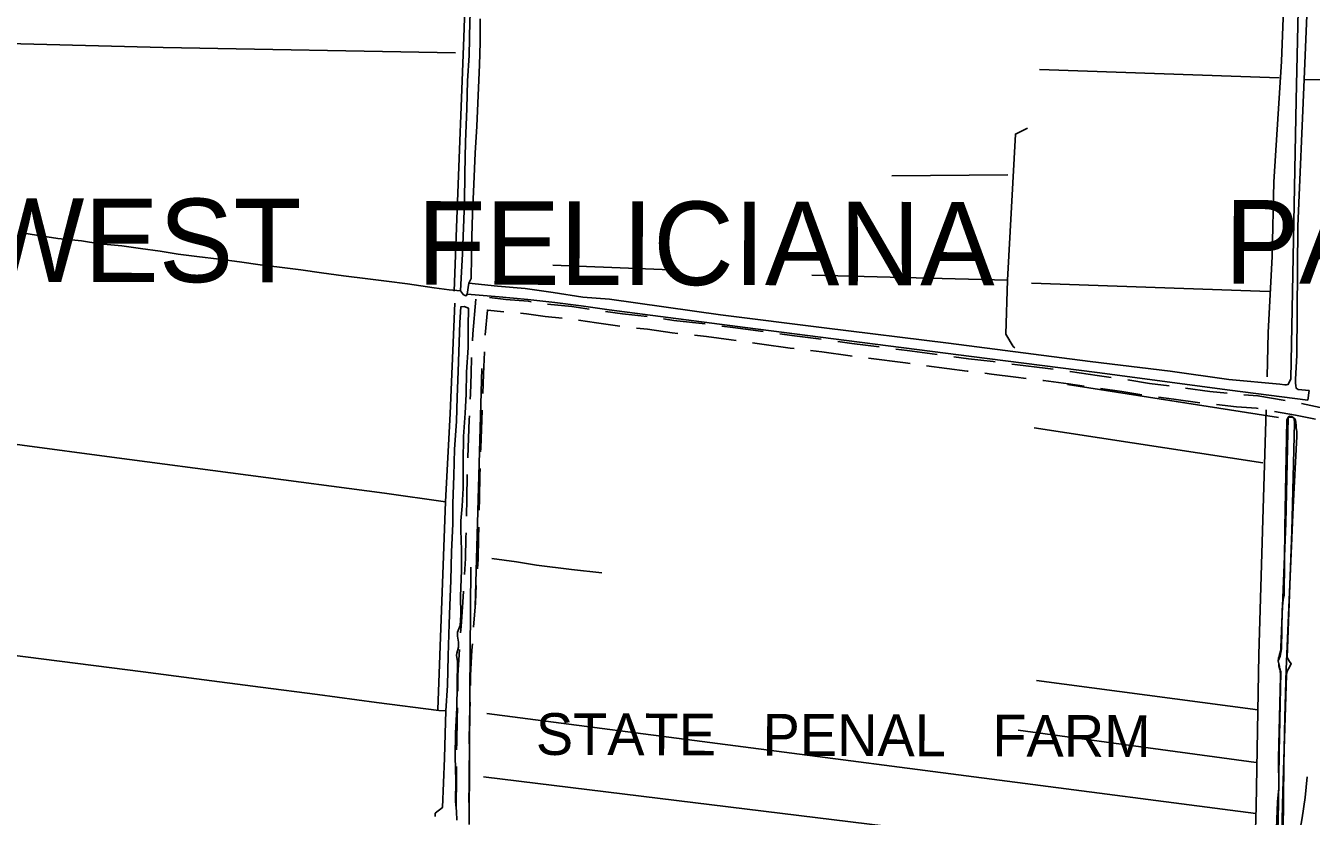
# Model space of a CAD drawing. Extents: x 3161615 to 3199515, y 867541 to 892976.
# Drawn here: x 3192331 to 3195407, y 886713 to 888606 of the extents above; entities that cross this region are included whole.
import ezdxf

# ---------------------------------------------------------------- set-up
doc = ezdxf.new("R2010")
doc.units = 0
for name, color, linetype in [('V-ROAD-CNTR', 7, 'Continuous'), ('V-TOPO-GNAM-IDEN', 7, 'Continuous'), ('V-TOPO-SHOR', 7, 'Continuous')]:
    doc.layers.add(name, color=color, linetype=linetype)

msp = doc.modelspace()

# ---------------------------------------------------------------- linework, layer by layer
at = {"layer": 'V-ROAD-CNTR'}
for points in [[(3193399.6, 887851), (3193400.4, 887867.7), (3193407.7, 887950.7)], [(3193440.7, 887954.6), (3193480.1, 887950.3), (3193533, 887945.9), (3193540.2, 887944.8)], [(3193430.3, 887865), (3193430.3, 887865.6), (3193435.5, 887924.9), (3193475.1, 887920.7)], [(3193515, 887917.3), (3193529.5, 887916.1), (3193574.1, 887909.6), (3193614.3, 887905.5)], [(3193579.8, 887939.1), (3193637.8, 887933.2), (3193679, 887926.9)], [(3193718.6, 887921.2), (3193758.7, 887915.9), (3193817.9, 887909.2)], [(3193653.9, 887900.4), (3193696.7, 887893.9), (3193752.9, 887886.4)], [(3193792.7, 887881.8), (3193818.4, 887878.9), (3193878, 887870), (3193891.7, 887868.5)], [(3193857.4, 887903.4), (3193881.8, 887899.8), (3193956.7, 887891.8)], [(3193996.4, 887886.6), (3194022.6, 887883.1), (3194095.5, 887873.4)], [(3193931.5, 887864.3), (3193960, 887861.2), (3194018.6, 887853.3), (3194030.7, 887851.7)], [(3194135.1, 887867.7), (3194164.1, 887863.5), (3194234.3, 887855.2)], [(3193425, 887725.1), (3193426.4, 887771.6), (3193428.3, 887823.8), (3193428.4, 887825.1)], [(3194070.4, 887846.5), (3194092.6, 887843.5), (3194160.2, 887833.8), (3194169.4, 887832.7)], [(3194209.1, 887828), (3194236.3, 887824.7), (3194303.9, 887815.2), (3194308.2, 887814.7)], [(3194273.9, 887849.7), (3194308, 887845), (3194373.1, 887836.5)], [(3194412.7, 887831.3), (3194439.8, 887827.8), (3194511.9, 887818.2)], [(3193394.4, 887711.1), (3193394.9, 887723), (3193396.4, 887772.6), (3193397.8, 887811)], [(3194347.9, 887809.5), (3194435.9, 887798.1), (3194447, 887796.6)], [(3194486.7, 887791.3), (3194583.6, 887778.5), (3194585.8, 887778.2)], [(3194551.5, 887813), (3194587.3, 887808.2), (3194645.9, 887801.4), (3194650.8, 887800.8)], [(3194690.4, 887795.5), (3194704.1, 887793.6), (3194770.3, 887785.6), (3194789.6, 887783)], [(3194625.6, 887773.6), (3194642.2, 887771.6), (3194700.3, 887763.9), (3194724.8, 887760.9)], [(3194829.3, 887777.7), (3194830.3, 887777.5), (3194895, 887768.1), (3194928.3, 887763.5)], [(3194967.8, 887757.6), (3195020.3, 887749), (3195066.8, 887743.2)], [(3194764.5, 887756.1), (3194766.5, 887755.8), (3194826.2, 887747.8), (3194863.5, 887742.4)], [(3194903.1, 887736.7), (3194953.5, 887729.6), (3195002, 887721.6)], [(3195106.4, 887738), (3195164.8, 887730), (3195205.7, 887725.9)], [(3195041.6, 887716.1), (3195078.6, 887711.5), (3195140.7, 887703)], [(3195180.4, 887698.3), (3195228.4, 887693.4), (3195275.7, 887689.6), (3195280, 887688.8)], [(3195245.5, 887722.1), (3195279.5, 887719.4), (3195344.4, 887708.1)], [(3195383.8, 887701), (3195428.7, 887691.6), (3195482.5, 887686.4)], [(3193389, 887571.2), (3193389.9, 887595.4), (3193392.2, 887662.1), (3193392.6, 887671.2)], [(3193419.5, 887585.2), (3193419.9, 887594.3), (3193422.2, 887660.9), (3193423.2, 887685.2)], [(3195319.4, 887682), (3195369.4, 887673.3), (3195417.6, 887663.3)], [(3193416, 887445.3), (3193416.7, 887472.4), (3193417.6, 887530), (3193418.2, 887545.3)], [(3193385.6, 887431.3), (3193386.7, 887473), (3193387.6, 887530.8), (3193387.6, 887531.2)], [(3193380.5, 887291.4), (3193383.2, 887330), (3193384.3, 887380.4), (3193384.6, 887391.3)], [(3193411.6, 887305.4), (3193413.2, 887328.6), (3193414.3, 887379.7), (3193415, 887405.3)], [(3193402.6, 887165.7), (3193407.1, 887223.7), (3193409.1, 887265.5)], [(3193371.5, 887151.7), (3193372.6, 887166.8), (3193377.2, 887225.5), (3193378.4, 887251.5)], [(3193364.8, 887011.9), (3193364.9, 887050.8), (3193368.5, 887111.8)], [(3193394.9, 887026), (3193394.9, 887049.8), (3193398.5, 887110.7), (3193399.6, 887125.8)], [(3193362, 886872), (3193362.2, 886889.1), (3193363, 886944.8), (3193363.9, 886972)], [(3193392.1, 886886), (3193392.2, 886888.7), (3193393, 886944), (3193394.4, 886986)], [(3193391, 886746), (3193391, 886747.8), (3193392, 886790.8), (3193391.6, 886838.5), (3193391.7, 886846)], [(3193360.9, 886732), (3193361, 886748.3), (3193362, 886791), (3193361.7, 886832)], [(3195357.1, 886472.3), (3195358.2, 886529.8), (3195363.2, 886575.9), (3195371, 886619.3), (3195377.7, 886663.8), (3195385, 886708.8), (3195392.8, 886757.6), (3195397.2, 886807.3)]]:
    msp.add_lwpolyline(points, dxfattribs=at)
at = {"layer": 'V-TOPO-SHOR'}
for p, q in [((3194757.2, 888500.8), (3195330.2, 888481.2)), ((3194403.4, 888245.9), (3194680.9, 888248.7)), ((3193592, 888031.9), (3193894.6, 888020.3)), ((3193387.5, 887962.5), (3193391.2, 887988.9)), ((3194737.8, 887989.1), (3195307.1, 887969.5)), ((3193406.4, 887215.3), (3193422.4, 887784.6)), ((3195328.4, 887667.6), (3194824.1, 887746.5)), ((3194744.1, 887643.1), (3195291.6, 887558.7)), ((3194749.6, 887037.7), (3195279.1, 886967.8)), ((3195274.8, 886719.1), (3193434, 886958.5)), ((3194706, 886918.9), (3195275.2, 886841.7)), ((3195263.6, 886582.2), (3193426.4, 886807.1))]:
    msp.add_line(p, q, dxfattribs=at)
for points in [[(3195363.9, 890110.8), (3195361.8, 889997.3), (3195356, 889846), (3195350.2, 889696.4), (3195346.2, 889570.3), (3195351.2, 889415.3), (3195341.3, 889082), (3195344.6, 888982.9), (3195347.8, 888835.2), (3195342, 888687.4), (3195336.1, 888519.9), (3195317.3, 888231.6), (3195313.2, 888053.3), (3195303.7, 887871.3), (3195301.6, 887765)], [(3193356.2, 887970.4), (3193362.1, 888143.4), (3193379.5, 888577.5), (3193395.2, 889038.8), (3193403, 889238.7), (3193416.7, 889653.1)], [(3193399.2, 888783.6), (3193396.8, 888685.3), (3193393.9, 888616.7), (3193391.6, 888534.3), (3193388, 888473.3), (3193386.7, 888407.1), (3193383.6, 888327.7), (3193381.8, 888252.1), (3193380.5, 888182), (3193377.3, 888101.5), (3193376.2, 888058.9), (3193374, 888016.3), (3193371.4, 887971.1)], [(3195378.5, 888749.8), (3195371.3, 888427.2), (3195358.4, 887760.2), (3195352.1, 887746.7), (3195348.2, 887746), (3195343.8, 887745.9), (3195332.2, 887747.6), (3195210.1, 887758.2), (3195069.1, 887778.4), (3194877.7, 887801.6), (3194539.4, 887845.2), (3194241.7, 887882.1), (3193993.7, 887913), (3193727.5, 887950.7)], [(3193391.2, 887988.9), (3193397.1, 888000.4), (3193397.2, 888052.8), (3193398.4, 888100.7), (3193400.3, 888154.6), (3193403.5, 888226.6), (3193406.6, 888300.6), (3193410.7, 888365.2), (3193416.7, 888512.3), (3193418.3, 888565.8), (3193418.7, 888622.1)], [(3193726.8, 887925.2), (3194052.6, 887883.2), (3194295, 887851.8), (3194631.9, 887809), (3194894.9, 887775.6), (3195211.9, 887732.7), (3195398.8, 887709.4), (3195402.1, 887732.1), (3195375.9, 887734.3), (3195371.3, 887737.7), (3195369.9, 887743.9), (3195369.6, 887750.1), (3195369.4, 887758.4), (3195372.5, 887816.7), (3195375.3, 888126), (3195390.3, 888476.8), (3195397.4, 888649.7)], [(3193359.1, 888540.7), (3192660.1, 888553.4), (3191730.4, 888577.6)], [(3195390.3, 888476.8), (3195527.9, 888475.5), (3195809.6, 888467.3), (3196168.6, 888457), (3196561.1, 888445.6), (3196776.8, 888439.9), (3197033, 888433.9), (3197115.7, 888431.6)], [(3194680.2, 887996.5), (3194699.1, 888346), (3194728, 888360.3)], [(3192316.1, 888110.1), (3192407.4, 888096.2), (3192464.6, 888090.6), (3192508.1, 888083.7), (3192560.6, 888078.5), (3192605.2, 888072.2), (3192652.8, 888065.6), (3192695.3, 888058.9), (3192740.4, 888053.1), (3192793.8, 888046.4), (3192842.7, 888039.9), (3192892.2, 888032.8), (3192938.1, 888027.8), (3192988.8, 888020.8), (3193039, 888013.6), (3193091.5, 888007), (3193149.4, 887999.9), (3193194.5, 887994.1), (3193244.8, 887987.4), (3193307.9, 887978.2), (3193343.8, 887973.6), (3193371.4, 887971.1)], [(3194211.7, 888008.6), (3194680.2, 887996.5), (3194676.2, 887866.8), (3194694.1, 887837.9), (3194697.7, 887834.3)], [(3193727.5, 887950.7), (3193664, 887956), (3193593.1, 887966.9), (3193525.8, 887976.3), (3193459.8, 887982.1), (3193391.2, 887988.9)], [(3193371.4, 887971.1), (3193378.5, 887961.6), (3193384.6, 887958.7), (3193387.5, 887962.5)], [(3193726.8, 887925.2), (3193660.4, 887934.5), (3193596.9, 887942.8), (3193532, 887949.8), (3193463.9, 887956.4), (3193387.5, 887962.5)], [(3193310.5, 886712.5), (3193310.8, 886719.9), (3193328.1, 886733.4), (3193330.7, 886792.4), (3193333.1, 886851.8), (3193334.3, 886909.9), (3193336.1, 886965.4), (3193339.9, 887026), (3193342, 887096.8), (3193344.4, 887173.5), (3193345.6, 887217.3), (3193348.2, 887277.6), (3193349.7, 887345.8), (3193352.6, 887413.2), (3193353.2, 887461.5), (3193355.2, 887527.8), (3193356.9, 887591.9), (3193361.4, 887658), (3193363.1, 887716.5), (3193365.8, 887777.7), (3193369.7, 887894.8), (3193371.9, 887932.2), (3193380.2, 887933.7), (3193390.6, 887929.2), (3193389.7, 887885.1), (3193389.5, 887835.3), (3193385.9, 887776.4), (3193384.5, 887723.2), (3193382.4, 887677.8), (3193378.8, 887621.9), (3193377.5, 887561.2), (3193377.3, 887498.6), (3193375.3, 887455.2), (3193372.1, 887420.3), (3193372.2, 887397.6), (3193373.9, 887350.1), (3193373.6, 887300.9), (3193371.4, 887239.8), (3193371.7, 887195), (3193370.3, 887169.5), (3193363.8, 887153.5), (3193363.8, 887144), (3193366.8, 887129.5), (3193366.4, 887117.9), (3193362.3, 887103.2), (3193361.9, 887097.6), (3193364.2, 887083.9), (3193363.4, 887025.9), (3193362.4, 886972.5), (3193359.4, 886911.5), (3193358.3, 886855.4), (3193359.7, 886797.6), (3193359.3, 886748.8), (3193361.8, 886723.9), (3193362.2, 886703.6)], [(3193317.4, 886968.7), (3193335, 887465.9), (3193346.4, 887676.7), (3193357.9, 887941.6)], [(3195299.6, 887685.7), (3195291.6, 887422.7), (3195281.7, 887100.2), (3195275.3, 886736.3), (3195265.4, 886397.5), (3195263.2, 886248), (3195255.7, 886156.1), (3195304.3, 886150.6)], [(3195320.8, 886599.5), (3195326.4, 886747.4), (3195329.7, 886780.1), (3195328.7, 886851.7), (3195333.6, 887048.2), (3195332.6, 887064.6), (3195330.3, 887069.1), (3195329.7, 887071.9), (3195329.7, 887077.3), (3195327.9, 887085.2), (3195328.8, 887091.5), (3195329.6, 887093.9), (3195331.4, 887099.8), (3195334, 887110.2), (3195334.7, 887116.5), (3195346.3, 887414.2), (3195351.5, 887667.9), (3195352.3, 887669), (3195355.7, 887670.6), (3195359.7, 887670.1), (3195363.3, 887668.6), (3195366, 887665.5), (3195367.3, 887654.7), (3195360.9, 887395.5), (3195349.4, 887092.8), (3195355, 887083.1), (3195359.3, 887077.8), (3195352.4, 887066), (3195350.5, 887061.4), (3195349, 887056.7), (3195347.6, 887050.7), (3195338.9, 886772.3), (3195334.7, 886570)], [(3195326.2, 886641.9), (3195328.8, 886742.5), (3195330.5, 886865.4), (3195334.6, 887058.9), (3195331.4, 887066.9), (3195330.8, 887071), (3195327.9, 887085.2), (3195333, 887095.8), (3195335.9, 887113.9), (3195337.2, 887206.9), (3195340.2, 887231.5), (3195342.3, 887242.1), (3195344, 887403.3), (3195348.7, 887661.5), (3195349.9, 887665.2), (3195350.7, 887666.6), (3195354.4, 887668), (3195359.7, 887668.2), (3195362.8, 887667.7), (3195364.8, 887666.9), (3195367.6, 887664.5), (3195369.2, 887660.4), (3195370.2, 887656.3), (3195371.2, 887647.8), (3195371.4, 887643.3), (3195372.3, 887632.9), (3195372.3, 887621.9), (3195363.8, 887452.6), (3195347.1, 887065), (3195344, 886950), (3195341.3, 886836.2), (3195338.8, 886592)], [(3192106.6, 887629.7), (3192537.1, 887572.7), (3193189.1, 887486.2), (3193335, 887465.9)], [(3193709.3, 887295.4), (3193636.7, 887303.9), (3193553.3, 887314.1), (3193505.5, 887321.6), (3193446.6, 887330)], [(3193392.3, 886692.8), (3193392.8, 886851.4), (3193393.2, 887006.3), (3193395.8, 887309)], [(3190831.2, 887287.1), (3191075.9, 887257.6), (3191207.6, 887240.9), (3191372.1, 887219.5), (3191504.9, 887200.4), (3191624.8, 887185.5), (3191753.2, 887170), (3191956.3, 887141.8), (3192071.4, 887127.2), (3192204.6, 887110.7), (3192330.2, 887094.5), (3192492.8, 887073.9), (3192611.6, 887058.8), (3192739.2, 887042.1), (3192892.9, 887021.8), (3193028.8, 887004.6), (3193170.4, 886985.2), (3193319.4, 886965.7), (3193336.1, 886965.4)]]:
    msp.add_lwpolyline(points, dxfattribs=at)

# ---------------------------------------------------------------- texts
at = {"layer": 'V-TOPO-GNAM-IDEN'}
for s, height, rotation, p in [('WEST', 200, 359.9173, (3192218.3, 887992.3)), ('PARISH,', 200, 359.8173, (3195199.4, 887988.4)), ('FELICIANA', 200, 359.9173, (3193267.3, 887985.6)), ('STATE   PENAL   FARM', 100, 359.8, (3193551.5, 886859.7))]:
    msp.add_text(s, height=height, rotation=rotation, dxfattribs=at).set_placement(p)

doc.saveas('drawing.dxf')
